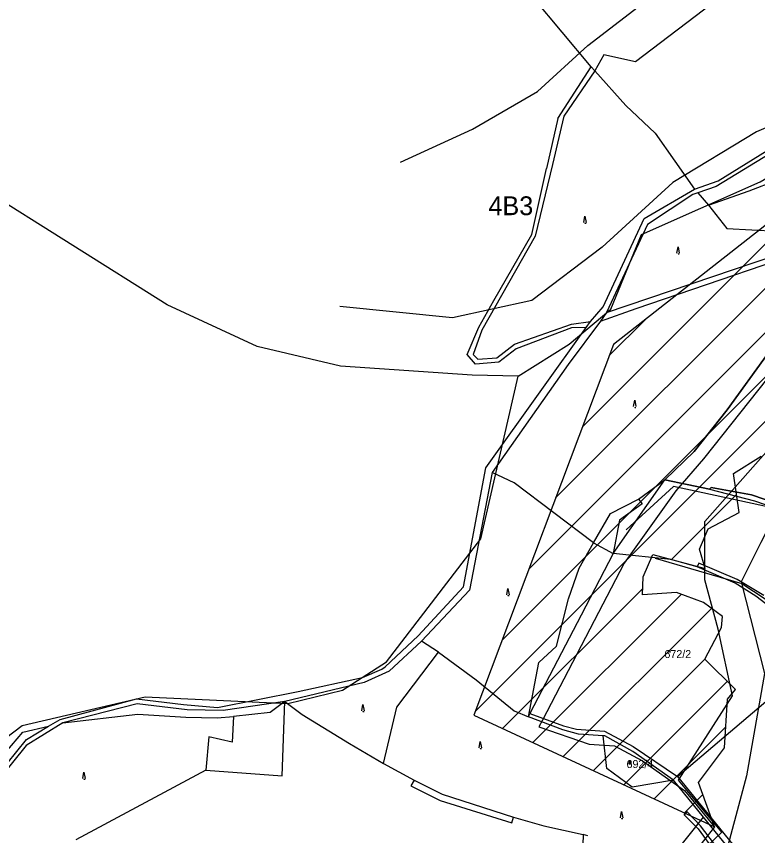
# Model space of a CAD drawing. Extents: x -564810 to -550519, y -1045831 to -1034011.
# Drawn here: x -554954 to -554482, y -1037396 to -1036874 of the extents above; entities that cross this region are included whole.
import ezdxf

# ---------------------------------------------------------------- set-up
doc = ezdxf.new("R2010")
doc.units = 0
for name, color, linetype in [('Biokoridory', 7, 'Continuous'), ('Interakční prvky', 7, 'Continuous'), ('KN stav', 7, 'Continuous'), ('Lesní porost', 7, 'Continuous'), ('Obvod KPU', 7, 'Continuous'), ('Parcelní čísla', 7, 'Continuous'), ('Polní cesty stavající', 7, 'Continuous'), ('STG', 7, 'Continuous'), ('Vrstva 33', 7, 'Continuous'), ('Vrstva 4', 7, 'Continuous'), ('zamokř ploch', 7, 'Continuous')]:
    doc.layers.add(name, color=color, linetype=linetype)

msp = doc.modelspace()

# ---------------------------------------------------------------- linework, layer by layer
at = {"layer": 'Biokoridory'}
for points in [[(-553945.16, -1036881.18), (-554015.72, -1036962.62), (-554067.26, -1036963.77), (-554132.53, -1036979.8), (-554196.67, -1036993.54), (-554234.46, -1037007.29), (-554300.88, -1036975.22), (-554335.24, -1036993.54), (-554357, -1037030.19), (-554393.64, -1037049.66), (-554415.4, -1037125.24), (-554457.78, -1037166.47), (-554479.54, -1037208.84), (-554492.13, -1037234.04), (-554477.25, -1037292.44), (-554488.7, -1037357.72), (-554504.73, -1037417.27), (-554517.33, -1037456.21), (-554516.18, -1037585.62), (-554550.54, -1037626.85), (-554581.46, -1037653.19), (-554608.37, -1037640.02), (-554697.13, -1037672.66)], [(-554542.29, -1037429.71), (-554504.5, -1037393.63), (-554531.98, -1037360.42), (-554497.63, -1037306.6), (-554506.79, -1037264.22), (-554515.38, -1037232.73), (-554515.38, -1037195.51), (-554479.88, -1037155.43), (-554431.78, -1037101.6), (-554418.04, -1037062.09), (-554404.87, -1037026.59), (-554366.5, -1036988.22), (-554331.57, -1036960.74), (-554289.77, -1036956.73), (-554242.24, -1036977.92), (-554196.44, -1036955.01), (-554152.35, -1036950.43), (-554073.9, -1036929.25), (-553996.6, -1036903.48)]]:
    msp.add_lwpolyline(points, dxfattribs=at)
at = {"layer": 'Interakční prvky'}
for p, q in [((-554535.29, -1037173.33), (-554565.52, -1037200.75)), ((-554464.36, -1037188.65), (-554535.29, -1037173.33)), ((-554546.98, -1037218.89), (-554491.77, -1037235.02)), ((-554491.77, -1037235.02), (-554468.39, -1037250.34))]:
    msp.add_line(p, q, dxfattribs=at)
at = {"layer": 'KN stav'}
for p, q in [((-554501.16, -1037124.39), (-554474.97, -1037088.25)), ((-554474.97, -1037088.25), (-554501.16, -1037124.39)), ((-554522.04, -1037150.9), (-554501.16, -1037124.39)), ((-554501.16, -1037124.39), (-554522.04, -1037150.9)), ((-554540.81, -1037169.09), (-554522.04, -1037150.9)), ((-554522.04, -1037150.9), (-554540.81, -1037169.09)), ((-554573.64, -1037215.96), (-554540.81, -1037169.09)), ((-554540.81, -1037169.09), (-554512.24, -1037174.85)), ((-554512.24, -1037174.85), (-554540.81, -1037169.09)), ((-554511.36, -1037173.91), (-554512.24, -1037174.85)), ((-554512.24, -1037174.85), (-554511.36, -1037173.91)), ((-554512.24, -1037174.85), (-554483.68, -1037182.35)), ((-554485.45, -1037178.52), (-554511.36, -1037173.91)), ((-554511.36, -1037173.91), (-554485.45, -1037178.52)), ((-554465.63, -1037185.55), (-554485.45, -1037178.52)), ((-554485.45, -1037178.52), (-554465.63, -1037185.55)), ((-554483.68, -1037182.35), (-554468.04, -1037187.86)), ((-554573.64, -1037215.96), (-554594.08, -1037255.15)), ((-554537.05, -1037219.82), (-554573.64, -1037215.96)), ((-554520.19, -1037224.35), (-554537.05, -1037219.82)), ((-554519.08, -1037222.02), (-554520.19, -1037224.35)), ((-554494.78, -1037232.58), (-554519.08, -1037222.02)), ((-554495.91, -1037234.83), (-554520.19, -1037224.35)), ((-554482.71, -1037243.12), (-554495.91, -1037234.83)), ((-554477.68, -1037242.75), (-554494.78, -1037232.58)), ((-554469.97, -1037252.87), (-554482.71, -1037243.12)), ((-554594.08, -1037255.15), (-554626.79, -1037317.88)), ((-554532.67, -1037357.98), (-554446.56, -1037284.67)), ((-554627.66, -1037320.03), (-554626.79, -1037317.88)), ((-554605.84, -1037328.39), (-554627.66, -1037320.03)), ((-554626.79, -1037317.88), (-554605.4, -1037325.74)), ((-554605.4, -1037325.74), (-554597.01, -1037327.78)), ((-554595.77, -1037331.1), (-554605.84, -1037328.39)), ((-554597.01, -1037327.78), (-554579.29, -1037329.09)), ((-554580.02, -1037332.2), (-554595.77, -1037331.1)), ((-554579.29, -1037329.09), (-554560.88, -1037338.93)), ((-554578.98, -1037332.21), (-554580.02, -1037332.2)), ((-554577.77, -1037352.97), (-554580.02, -1037332.2)), ((-554561.22, -1037342.11), (-554578.98, -1037332.21)), ((-554535.21, -1037360.32), (-554561.22, -1037342.11)), ((-554560.88, -1037338.93), (-554532.67, -1037357.98)), ((-554561.58, -1037364.78), (-554577.77, -1037352.97)), ((-554535.21, -1037360.32), (-554561.58, -1037364.78)), ((-554516.19, -1037383.96), (-554535.21, -1037360.32)), ((-554532.67, -1037357.98), (-554476.99, -1037426.53)), ((-554550.82, -1037427.33), (-554516.19, -1037383.96)), ((-554488.78, -1037417.27), (-554516.19, -1037383.96))]:
    msp.add_line(p, q, dxfattribs=at)
at = {"layer": 'Lesní porost'}
for p, q in [((-554610.4, -1037180.52), (-554319.5, -1036889.62)), ((-554627.52, -1037225.92), (-554299.7, -1036898.1)), ((-554644.63, -1037271.32), (-554279.89, -1036906.58)), ((-554593.29, -1037135.12), (-554422.29, -1036964.13)), ((-554661.74, -1037316.71), (-554413.67, -1037068.64)), ((-554576.18, -1037089.73), (-554553.42, -1037066.97)), ((-554536.55, -1037219.8), (-554495.08, -1037178.34)), ((-554644.16, -1037327.42), (-554554.88, -1037238.14)), ((-554624.84, -1037336.38), (-554530.44, -1037241.97)), ((-554605.52, -1037345.35), (-554511.08, -1037250.91)), ((-554586.2, -1037354.31), (-554515.19, -1037283.29)), ((-554566.89, -1037363.28), (-554501.03, -1037297.42)), ((-554547.57, -1037372.24), (-554502.02, -1037326.7)), ((-554528.25, -1037381.21), (-554516.58, -1037369.54))]:
    msp.add_line(p, q, dxfattribs=at)
for points in [[(-554324.54, -1036887.46), (-554573.55, -1037082.76), (-554662.56, -1037318.88), (-554509.22, -1037390.04)], [(-554509.22, -1037390.04), (-554519.32, -1037361.93), (-554502.82, -1037339.74), (-554500.92, -1037308.79), (-554495.85, -1037302.58), (-554515.22, -1037283.26), (-554504.72, -1037263.16), (-554503.96, -1037256.03), (-554516.17, -1037247.25), (-554533.37, -1037240.89), (-554554.99, -1037242.23), (-554554.69, -1037230.73), (-554548.5, -1037216.61), (-554515.01, -1037225.56), (-554518.69, -1037213.2), (-554513.21, -1037200.13), (-554493.38, -1037189.75), (-554497.07, -1037165.02), (-554479.4, -1037153.86)]]:
    msp.add_lwpolyline(points, dxfattribs=at)
at = {"layer": 'Obvod KPU'}
for p, q in [((-554466.28, -1037092.7), (-554516.08, -1037155.59)), ((-554516.08, -1037155.59), (-554533.83, -1037176.08)), ((-554533.83, -1037176.08), (-554566.68, -1037222.14)), ((-554566.68, -1037222.14), (-554618.85, -1037322.06)), ((-554618.85, -1037322.06), (-554621.1, -1037326.36)), ((-554621.1, -1037326.36), (-554589.03, -1037337.4)), ((-554589.03, -1037337.4), (-554572.89, -1037338.47)), ((-554572.89, -1037338.47), (-554555.05, -1037348.02)), ((-554555.05, -1037348.02), (-554528.29, -1037366.92)), ((-554528.29, -1037366.92), (-554509.22, -1037390.04)), ((-554509.22, -1037390.04), (-554543.58, -1037434.17))]:
    msp.add_line(p, q, dxfattribs=at)
at = {"layer": 'Polní cesty stavající'}
for p, q in [((-554528.56, -1037382.39), (-554526.76, -1037380.45)), ((-554526.76, -1037380.45), (-554528.56, -1037382.39)), ((-554528.56, -1037382.39), (-554519.62, -1037391.35)), ((-554517.96, -1037389.44), (-554526.76, -1037380.45)), ((-554519.62, -1037391.35), (-554508.76, -1037406.28)), ((-554506.37, -1037404.72), (-554517.96, -1037389.44))]:
    msp.add_line(p, q, dxfattribs=at)
at = {"layer": 'STG'}
for points in [[(-553758.56, -1036695.53), (-553821.02, -1036712.99), (-553905.53, -1036738.72), (-553971.66, -1036763.52), (-553990.95, -1036772.71), (-554056.17, -1036826), (-554082.81, -1036859.08), (-554125.98, -1036882.05), (-554216.92, -1036887.56), (-554279.38, -1036887.56), (-554348.27, -1036893.99), (-554396.95, -1036910.53), (-554482.38, -1036947.28), (-554535.65, -1036979.44), (-554580.66, -1037020.79), (-554625.67, -1037054.78), (-554676.19, -1037065.81), (-554747.84, -1037058.46)], [(-554709.26, -1036966.58), (-554663.33, -1036945.44), (-554622, -1036921.56), (-554589.85, -1036892.15), (-554549.43, -1036860.92), (-554504.42, -1036842.54), (-554451.15, -1036834.27), (-554396.03, -1036837.03), (-554355.62, -1036839.78), (-554312.45, -1036852.65), (-554262.84, -1036867.35), (-554328.98, -1036882.05), (-554348.27, -1036893.99)]]:
    msp.add_lwpolyline(points, dxfattribs=at)
at = {"layer": 'Vrstva 33'}
for points in [[(-554634.22, -1037102.93), (-554601.77, -1037082.63), (-554575.19, -1037060.23), (-554555.6, -1037012.64), (-554480.05, -1036979.05), (-554412.89, -1036939.85), (-554268.78, -1036914.66), (-554197.42, -1036924.46), (-554130.26, -1036913.26), (-554071.5, -1036902.06), (-554046.32, -1036888.06), (-554016.93, -1036857.27), (-553945.58, -1036809.68), (-553907.8, -1036795.68), (-553837.85, -1036773.28), (-553800.07, -1036769.08), (-553774.47, -1036770.82)], [(-555325.39, -1037672.63), (-555270.82, -1037605.44), (-555216.26, -1037574.64), (-555165.89, -1037541.05), (-555121.11, -1037521.45), (-555063.75, -1037465.46), (-555031.57, -1037454.27), (-555007.79, -1037385.68), (-554972.81, -1037342.29), (-554950.42, -1037325.49), (-554872.07, -1037307.29), (-554781.13, -1037311.49), (-554746.15, -1037303.09), (-554718.17, -1037284.9), (-554658, -1037206.51), (-554634.22, -1037102.93), (-554663.61, -1037102.22), (-554747.55, -1037096.63), (-554800.72, -1037084.03), (-554858.08, -1037057.43), (-554978.41, -1036981.85), (-555273.63, -1036993.04)]]:
    msp.add_lwpolyline(points, dxfattribs=at)
at = {"layer": 'Vrstva 4'}
for p, q in [((-554494.88, -1036853.47), (-554559.54, -1036902.56)), ((-554587.8, -1036905.85), (-554625.97, -1036859.88)), ((-554579.68, -1036898.13), (-554585.4, -1036908.36)), ((-554559.54, -1036902.56), (-554579.68, -1036898.13)), ((-554608.94, -1036938.63), (-554587.8, -1036905.85)), ((-554585.4, -1036908.36), (-554605.17, -1036937.31)), ((-554587.8, -1036905.85), (-554585.4, -1036908.36)), ((-554585.4, -1036908.36), (-554565.56, -1036930.35)), ((-554565.56, -1036930.35), (-554546.99, -1036948.07)), ((-554608.94, -1036938.63), (-554616.32, -1036970.66)), ((-554605.17, -1036937.31), (-554612.45, -1036968.01)), ((-554546.99, -1036948.07), (-554521.84, -1036983.75)), ((-554459.88, -1036952.5), (-554508.11, -1036982.02)), ((-554506.83, -1036978.39), (-554475.5, -1036959.15)), ((-554625.61, -1037012.73), (-554616.32, -1036970.66)), ((-554612.45, -1036968.01), (-554623.54, -1037013.68)), ((-554487.11, -1036984.89), (-554446.51, -1036969.02)), ((-554521.84, -1036983.75), (-554506.83, -1036978.39)), ((-554553.98, -1037002.53), (-554521.84, -1036983.75)), ((-554519.7, -1036986.08), (-554522.84, -1036987.19)), ((-554508.11, -1036982.02), (-554519.7, -1036986.08)), ((-554519.7, -1036986.08), (-554513.02, -1036993.94)), ((-554513.02, -1036993.94), (-554487.11, -1036984.89)), ((-554522.84, -1036987.19), (-554551.81, -1037006.35)), ((-554513.02, -1036993.94), (-554501.37, -1037008.85)), ((-554580.06, -1037058.82), (-554553.98, -1037002.53)), ((-554551.81, -1037006.35), (-554578.06, -1037062.41)), ((-554649.81, -1037054.77), (-554625.61, -1037012.73)), ((-554501.37, -1037008.85), (-554465.61, -1037010.77)), ((-554623.54, -1037013.68), (-554657.47, -1037073.51)), ((-554578.06, -1037062.41), (-554434.51, -1037013.71)), ((-554559.02, -1037059.87), (-554434.71, -1037017.24)), ((-554659.39, -1037071.72), (-554649.81, -1037054.77)), ((-554588.23, -1037068.12), (-554580.06, -1037058.82)), ((-554581.83, -1037067.88), (-554559.02, -1037059.87)), ((-554578.06, -1037062.41), (-554581.83, -1037067.88)), ((-554636.71, -1037082.59), (-554600.18, -1037069.8)), ((-554581.83, -1037067.88), (-554602.33, -1037095.52)), ((-554600.18, -1037069.8), (-554588.23, -1037068.12)), ((-554590.86, -1037071.8), (-554588.23, -1037068.12)), ((-554666.72, -1037089.21), (-554659.39, -1037071.72)), ((-554657.47, -1037073.51), (-554662.97, -1037089.12)), ((-554600.18, -1037072.09), (-554635.6, -1037085.56)), ((-554619.16, -1037111.34), (-554590.86, -1037071.8)), ((-554590.86, -1037071.8), (-554600.18, -1037072.09)), ((-554647.81, -1037091.32), (-554636.71, -1037082.59)), ((-554635.6, -1037085.56), (-554646.53, -1037093.92)), ((-554661.42, -1037095.29), (-554666.72, -1037089.21)), ((-554662.97, -1037089.12), (-554660.02, -1037092.19)), ((-554660.02, -1037092.19), (-554647.81, -1037091.32)), ((-554646.53, -1037093.92), (-554661.42, -1037095.29)), ((-554602.33, -1037095.52), (-554650.93, -1037164.35)), ((-554654.9, -1037161.31), (-554619.16, -1037111.34)), ((-554669.07, -1037237.26), (-554654.9, -1037161.31)), ((-554650.93, -1037164.35), (-554665.37, -1037239.34)), ((-554636.92, -1037170.87), (-554650.93, -1037164.35)), ((-554557.6, -1037181.26), (-554540.81, -1037169.09)), ((-554586.27, -1037209.24), (-554636.92, -1037170.87)), ((-554575.46, -1037190.37), (-554557.6, -1037181.26)), ((-554555.28, -1037184.22), (-554569.67, -1037194.77)), ((-554557.6, -1037181.26), (-554555.28, -1037184.22)), ((-554586.27, -1037209.24), (-554575.46, -1037190.37)), ((-554569.67, -1037194.77), (-554573.64, -1037215.96)), ((-554595.37, -1037225.29), (-554586.27, -1037209.24)), ((-554586.27, -1037209.24), (-554573.64, -1037215.96)), ((-554602.16, -1037244.88), (-554595.37, -1037225.29)), ((-554698.05, -1037268.34), (-554669.07, -1037237.26)), ((-554665.37, -1037239.34), (-554695.91, -1037271.7)), ((-554609.94, -1037274.94), (-554602.16, -1037244.88)), ((-554718.97, -1037288.25), (-554698.05, -1037268.34)), ((-554695.91, -1037271.7), (-554716.6, -1037290.83)), ((-554684.96, -1037278.81), (-554695.91, -1037271.7)), ((-554711.62, -1037313.94), (-554684.96, -1037278.81)), ((-554684.96, -1037278.81), (-554661.04, -1037296.45)), ((-554621.02, -1037285.5), (-554609.94, -1037274.94)), ((-554733.43, -1037294.98), (-554721.1, -1037289.63)), ((-554721.1, -1037289.63), (-554718.97, -1037288.25)), ((-554627.66, -1037320.03), (-554621.02, -1037285.5)), ((-554774.56, -1037303.89), (-554733.43, -1037294.98)), ((-554716.6, -1037290.83), (-554732.37, -1037298.18)), ((-554732.37, -1037298.18), (-554783.07, -1037310.22)), ((-554661.04, -1037296.45), (-554636.9, -1037316.1)), ((-554825.85, -1037314.02), (-554774.56, -1037303.89)), ((-554926.16, -1037321.63), (-554877.49, -1037308.64)), ((-554877.49, -1037308.64), (-554847.65, -1037312.19)), ((-554783.07, -1037310.22), (-554822.24, -1037316)), ((-554783.07, -1037310.22), (-554792.43, -1037317.31)), ((-554784.69, -1037357.65), (-554783.07, -1037310.22)), ((-554783.07, -1037310.22), (-554772.01, -1037318.54)), ((-554877.04, -1037311.71), (-554924.4, -1037323.84)), ((-554845.18, -1037315.48), (-554877.04, -1037311.71)), ((-554847.65, -1037312.19), (-554825.85, -1037314.02)), ((-554822.24, -1037316), (-554845.18, -1037315.48)), ((-554720.1, -1037349.66), (-554711.62, -1037313.94)), ((-554924.4, -1037323.84), (-554876.74, -1037318.3)), ((-554876.74, -1037318.3), (-554846.06, -1037320.15)), ((-554846.06, -1037320.15), (-554826.05, -1037320.63)), ((-554826.05, -1037320.63), (-554815.75, -1037319.73)), ((-554815.75, -1037319.73), (-554816.59, -1037336.16)), ((-554792.43, -1037317.31), (-554815.75, -1037319.73)), ((-554772.01, -1037318.54), (-554741.7, -1037337.03)), ((-554636.9, -1037316.1), (-554627.66, -1037320.03)), ((-554949.93, -1037329.79), (-554933.68, -1037325.95)), ((-554924.4, -1037323.84), (-554947.94, -1037338.21)), ((-554947.59, -1037334.47), (-554933.68, -1037325.95)), ((-554933.68, -1037325.95), (-554926.16, -1037321.63)), ((-554964.74, -1037346.72), (-554949.93, -1037329.79)), ((-554974.6, -1037367.53), (-554947.59, -1037334.47)), ((-554831.34, -1037332.82), (-554833.42, -1037354.01)), ((-554816.59, -1037336.16), (-554831.34, -1037332.82)), ((-554947.94, -1037338.21), (-554986.93, -1037386.73)), ((-554741.7, -1037337.03), (-554720.1, -1037349.66)), ((-554720.1, -1037349.66), (-554700.61, -1037360.44)), ((-554833.42, -1037354.01), (-554916.3, -1037398.42)), ((-554833.42, -1037354.01), (-554784.69, -1037357.65)), ((-554700.61, -1037360.44), (-554702.61, -1037364.06)), ((-554700.61, -1037360.44), (-554682.82, -1037369.4)), ((-554702.61, -1037364.06), (-554684.08, -1037373.38)), ((-554684.08, -1037373.38), (-554638.37, -1037387.6)), ((-554682.82, -1037369.4), (-554637.26, -1037383.99)), ((-554638.37, -1037387.6), (-554637.26, -1037383.99)), ((-554637.26, -1037383.99), (-554617.96, -1037389.42)), ((-554617.96, -1037389.42), (-554592.93, -1037394.99)), ((-554592.93, -1037394.99), (-554593.55, -1037425.04)), ((-554589.85, -1037395.8), (-554592.93, -1037394.99))]:
    msp.add_line(p, q, dxfattribs=at)
at = {"layer": 'zamokř ploch'}
for p, q in [((-554538.62, -1037277.53), (-554538.62, -1037279.03)), ((-554537.62, -1037277.53), (-554537.62, -1037279.03)), ((-554564.01, -1037349.17), (-554562.01, -1037349.17)), ((-554563.51, -1037349.67), (-554563.51, -1037348.67)), ((-554562.51, -1037348.67), (-554562.51, -1037349.67))]:
    msp.add_line(p, q, dxfattribs=at)
for points in [[(-554592.52, -1037004.97), (-554591.82, -1037000.97), (-554591.02, -1037004.97)], [(-554591.82, -1037005.27), (-554591.82, -1037005.47), (-554591.02, -1037005.47)], [(-554533.08, -1037024.49), (-554532.38, -1037020.49), (-554531.58, -1037024.49)], [(-554532.38, -1037024.79), (-554532.38, -1037024.99), (-554531.58, -1037024.99)], [(-554560.69, -1037122.29), (-554559.99, -1037118.29), (-554559.19, -1037122.29)], [(-554559.99, -1037122.59), (-554559.99, -1037122.79), (-554559.19, -1037122.79)], [(-554641.49, -1037242.17), (-554640.79, -1037238.17), (-554639.99, -1037242.17)], [(-554640.79, -1037242.46), (-554640.79, -1037242.67), (-554639.99, -1037242.67)], [(-554733.96, -1037316.14), (-554733.26, -1037312.14), (-554732.46, -1037316.14)], [(-554733.26, -1037316.44), (-554733.26, -1037316.64), (-554732.46, -1037316.64)], [(-554659.14, -1037339.74), (-554658.44, -1037335.74), (-554657.64, -1037339.74)], [(-554658.44, -1037340.04), (-554658.44, -1037340.24), (-554657.64, -1037340.24)], [(-554911.74, -1037359.25), (-554911.04, -1037355.25), (-554910.24, -1037359.25)], [(-554911.04, -1037359.55), (-554911.04, -1037359.75), (-554910.24, -1037359.75)], [(-554569.05, -1037384.34), (-554568.35, -1037380.34), (-554567.55, -1037384.34)], [(-554568.35, -1037384.64), (-554568.35, -1037384.84), (-554567.55, -1037384.84)]]:
    msp.add_lwpolyline(points, dxfattribs=at)
for centre, start, end in [((-554563.01, -1037348.67), 0, 180), ((-554563.01, -1037349.67), 180, 0)]:
    msp.add_arc(centre, 0.5, start, end, dxfattribs=at)

# ---------------------------------------------------------------- texts
at = {"layer": 'Parcelní čísla'}
for s, p in [('672/2', (-554541.06, -1037282.56)), ('692/4', (-554565.21, -1037352.67))]:
    msp.add_text(s, height=5.1, dxfattribs=at).set_placement(p)
at = {"layer": 'STG'}
msp.add_text('4B3', height=12, dxfattribs=at).set_placement((-554653.23, -1037000.32))

doc.saveas('drawing.dxf')
